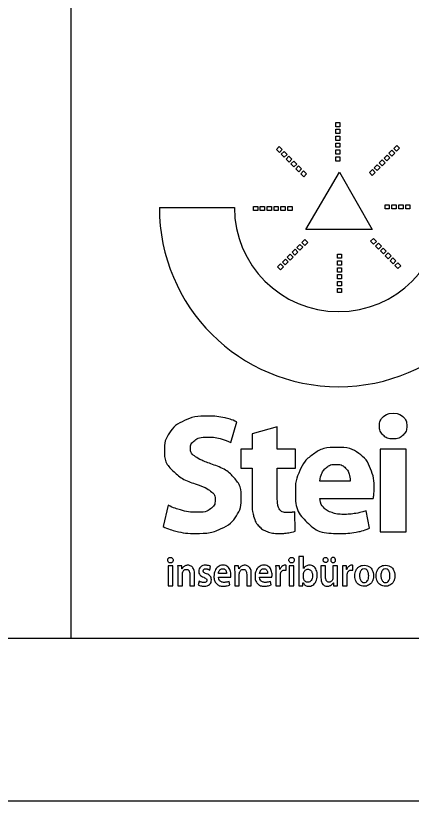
# Model space of a CAD drawing. Extents: x 544674 to 552202, y 6585829 to 6588119.
# Drawn here: x 551818.72 to 551842.95, y 6587070.75 to 6587118.9 of the extents above; entities that cross this region are included whole.
import ezdxf

# ---------------------------------------------------------------- set-up
doc = ezdxf.new("R2010")
doc.units = 0
doc.layers.add('VORMISTUS', color=7, linetype='Continuous')

msp = doc.modelspace()

# ---------------------------------------------------------------- linework, layer by layer
at = {"layer": 'VORMISTUS'}
for p, q in [((551827.518, 6587107.141), (551827.559, 6587107.141)), ((551827.559, 6587107.141), (551832.12, 6587107.141))]:
    msp.add_line(p, q, dxfattribs=at)
for points in [[(550902.094, 6587940.752), (552202.094, 6587940.752), (552202.094, 6587070.752), (550902.094, 6587070.752), (550902.094, 6587940.752)], [(551831.907, 6587092.74), (551832.26, 6587094.006)], [(551834.738, 6587089.342), (551834.738, 6587091.176), (551835.869, 6587091.176), (551835.869, 6587092.336), (551834.738, 6587092.336), (551834.738, 6587093.706), (551833.195, 6587093.281)], [(551833.195, 6587093.281), (551833.195, 6587092.336), (551832.52, 6587092.336), (551832.52, 6587091.176), (551833.195, 6587091.176), (551833.195, 6587089.103)], [(551842.631, 6587087.265), (551842.631, 6587092.336), (551841.056, 6587092.336), (551841.056, 6587087.265), (551842.631, 6587087.265)], [(551839.215, 6587090.378), (551837.345, 6587090.378)], [(551837.355, 6587089.299), (551840.625, 6587089.299)], [(551828.064, 6587088.897), (551827.743, 6587087.601)], [(551835.838, 6587087.299), (551835.828, 6587088.492)], [(551840.397, 6587087.486), (551840.189, 6587088.554)], [(551836.358, 6587085.02), (551836.353, 6587085.02), (551836.353, 6587085.755), (551836.069, 6587085.755), (551836.069, 6587084.307)], [(551828.341, 6587083.961), (551828.341, 6587085.19), (551828.056, 6587085.19), (551828.056, 6587083.961), (551828.341, 6587083.961)], [(551828.908, 6587085.006), (551828.901, 6587085.006), (551828.888, 6587085.19), (551828.64, 6587085.19)], [(551830.603, 6587084.927), (551830.661, 6587085.144)], [(551832.392, 6587085.006), (551832.385, 6587085.006), (551832.371, 6587085.19), (551832.124, 6587085.19)], [(551834.906, 6587084.957), (551834.899, 6587084.957), (551834.888, 6587085.19), (551834.643, 6587085.19)], [(551835.284, 6587084.919), (551835.284, 6587085.21)], [(551835.76, 6587083.961), (551835.76, 6587085.19), (551835.476, 6587085.19), (551835.476, 6587083.961), (551835.76, 6587083.961)], [(551837.703, 6587084.521), (551837.703, 6587085.19), (551837.418, 6587085.19), (551837.418, 6587084.468)], [(551838.433, 6587085.19), (551838.148, 6587085.19), (551838.148, 6587084.448)], [(551838.164, 6587085.382), (551838.168, 6587085.382)], [(551838.433, 6587084.33), (551838.433, 6587085.19)], [(551838.996, 6587084.957), (551838.989, 6587084.957), (551838.977, 6587085.19), (551838.732, 6587085.19)], [(551839.373, 6587084.919), (551839.373, 6587085.21)], [(551828.649, 6587084.824), (551828.649, 6587083.961)], [(551828.649, 6587083.961), (551828.934, 6587083.961), (551828.934, 6587084.686)], [(551829.385, 6587084.655), (551829.385, 6587083.961), (551829.669, 6587083.961), (551829.669, 6587084.691)], [(551831.635, 6587084.705), (551831.139, 6587084.705)], [(551831.139, 6587084.488), (551831.894, 6587084.488)], [(551832.133, 6587084.824), (551832.133, 6587083.961)], [(551832.133, 6587083.961), (551832.418, 6587083.961), (551832.418, 6587084.686)], [(551832.868, 6587084.655), (551832.868, 6587083.961), (551833.153, 6587083.961), (551833.153, 6587084.691)], [(551834.154, 6587084.705), (551833.658, 6587084.705)], [(551833.658, 6587084.488), (551834.413, 6587084.488)], [(551834.652, 6587084.794), (551834.652, 6587083.961)], [(551834.652, 6587083.961), (551834.936, 6587083.961), (551834.936, 6587084.599)], [(551836.353, 6587084.468), (551836.353, 6587084.667)], [(551838.741, 6587084.794), (551838.741, 6587083.961)], [(551838.741, 6587083.961), (551839.026, 6587083.961), (551839.026, 6587084.599)], [(551829.961, 6587084.248), (551829.904, 6587084.021)], [(551831.841, 6587084.014), (551831.799, 6587084.226)], [(551834.36, 6587084.014), (551834.318, 6587084.226)], [(551836.06, 6587083.961), (551836.302, 6587083.961), (551836.316, 6587084.145), (551836.321, 6587084.145)], [(551838.173, 6587084.145), (551838.18, 6587084.145), (551838.194, 6587083.961), (551838.442, 6587083.961)]]:
    msp.add_lwpolyline(points, dxfattribs=at)
for points in [[(550942.094, 6587080.752), (552192.094, 6587080.752), (552192.094, 6587930.752), (550942.094, 6587930.752)], [(551822.094, 6587080.752), (552192.094, 6587080.752), (552192.094, 6587210.752), (551822.094, 6587210.752)], [(551838.571, 6587112.357), (551838.571, 6587112.097), (551838.323, 6587112.097), (551838.323, 6587112.357)], [(551838.571, 6587111.936), (551838.571, 6587111.676), (551838.323, 6587111.676), (551838.323, 6587111.936)], [(551838.571, 6587111.515), (551838.571, 6587111.255), (551838.323, 6587111.255), (551838.323, 6587111.515)], [(551838.571, 6587111.093), (551838.571, 6587110.833), (551838.323, 6587110.833), (551838.323, 6587111.093)], [(551842.238, 6587110.777), (551842.054, 6587110.594), (551841.879, 6587110.769), (551842.063, 6587110.953)], [(551834.861, 6587110.881), (551835.045, 6587110.698), (551834.87, 6587110.522), (551834.686, 6587110.706)], [(551835.159, 6587110.583), (551835.343, 6587110.4), (551835.168, 6587110.224), (551834.984, 6587110.408)], [(551838.571, 6587110.672), (551838.571, 6587110.412), (551838.323, 6587110.412), (551838.323, 6587110.672)], [(551841.94, 6587110.48), (551841.756, 6587110.296), (551841.581, 6587110.471), (551841.765, 6587110.655)], [(551835.457, 6587110.286), (551835.641, 6587110.102), (551835.466, 6587109.926), (551835.282, 6587110.11)], [(551835.755, 6587109.988), (551835.939, 6587109.804), (551835.764, 6587109.628), (551835.58, 6587109.812)], [(551838.571, 6587110.25), (551838.571, 6587109.99), (551838.323, 6587109.99), (551838.323, 6587110.25)], [(551841.344, 6587109.884), (551841.161, 6587109.7), (551840.985, 6587109.875), (551841.169, 6587110.059)], [(551841.642, 6587110.182), (551841.458, 6587109.998), (551841.283, 6587110.173), (551841.467, 6587110.357)], [(551836.053, 6587109.69), (551836.237, 6587109.506), (551836.062, 6587109.33), (551835.878, 6587109.514)], [(551840.748, 6587109.288), (551840.565, 6587109.104), (551840.389, 6587109.279), (551840.573, 6587109.463)], [(551841.046, 6587109.586), (551840.863, 6587109.402), (551840.687, 6587109.577), (551840.871, 6587109.761)], [(551836.351, 6587109.392), (551836.535, 6587109.208), (551836.36, 6587109.032), (551836.176, 6587109.216)], [(551836.491, 6587105.797), (551838.555, 6587109.3), (551840.554, 6587105.797)], [(551833.282, 6587107.215), (551833.542, 6587107.215), (551833.542, 6587106.966), (551833.282, 6587106.966)], [(551833.703, 6587107.215), (551833.963, 6587107.215), (551833.963, 6587106.966), (551833.703, 6587106.966)], [(551834.124, 6587107.215), (551834.384, 6587107.215), (551834.384, 6587106.966), (551834.124, 6587106.966)], [(551834.546, 6587107.215), (551834.806, 6587107.215), (551834.806, 6587106.966), (551834.546, 6587106.966)], [(551834.967, 6587107.215), (551835.227, 6587107.215), (551835.227, 6587106.966), (551834.967, 6587106.966)], [(551835.388, 6587107.215), (551835.648, 6587107.215), (551835.648, 6587106.966), (551835.388, 6587106.966)], [(551841.607, 6587107.068), (551841.347, 6587107.068), (551841.347, 6587107.316), (551841.607, 6587107.316)], [(551842.029, 6587107.068), (551841.769, 6587107.068), (551841.769, 6587107.316), (551842.029, 6587107.316)], [(551842.45, 6587107.068), (551842.19, 6587107.068), (551842.19, 6587107.316), (551842.45, 6587107.316)], [(551842.871, 6587107.068), (551842.611, 6587107.068), (551842.611, 6587107.316), (551842.871, 6587107.316)], [(551836.247, 6587104.994), (551836.431, 6587105.178), (551836.606, 6587105.003), (551836.423, 6587104.819)], [(551840.644, 6587104.89), (551840.461, 6587105.074), (551840.636, 6587105.25), (551840.82, 6587105.066)], [(551835.949, 6587104.696), (551836.133, 6587104.88), (551836.308, 6587104.705), (551836.125, 6587104.521)], [(551840.942, 6587104.592), (551840.759, 6587104.776), (551840.934, 6587104.952), (551841.118, 6587104.768)], [(551841.24, 6587104.294), (551841.057, 6587104.478), (551841.232, 6587104.654), (551841.416, 6587104.47)], [(551835.353, 6587104.1), (551835.537, 6587104.284), (551835.713, 6587104.109), (551835.529, 6587103.925)], [(551835.651, 6587104.398), (551835.835, 6587104.582), (551836.01, 6587104.407), (551835.827, 6587104.223)], [(551838.424, 6587104.032), (551838.424, 6587104.292), (551838.672, 6587104.292), (551838.672, 6587104.032)], [(551841.538, 6587103.997), (551841.355, 6587104.18), (551841.53, 6587104.356), (551841.714, 6587104.172)], [(551834.757, 6587103.505), (551834.941, 6587103.688), (551835.117, 6587103.513), (551834.933, 6587103.329)], [(551835.055, 6587103.803), (551835.239, 6587103.986), (551835.415, 6587103.811), (551835.231, 6587103.627)], [(551838.424, 6587103.61), (551838.424, 6587103.87), (551838.672, 6587103.87), (551838.672, 6587103.61)], [(551841.836, 6587103.699), (551841.652, 6587103.882), (551841.828, 6587104.058), (551842.012, 6587103.874)], [(551842.134, 6587103.401), (551841.95, 6587103.584), (551842.126, 6587103.76), (551842.31, 6587103.576)], [(551838.424, 6587103.189), (551838.424, 6587103.449), (551838.672, 6587103.449), (551838.672, 6587103.189)], [(551838.424, 6587102.768), (551838.424, 6587103.028), (551838.672, 6587103.028), (551838.672, 6587102.768)], [(551838.424, 6587102.346), (551838.424, 6587102.606), (551838.672, 6587102.606), (551838.672, 6587102.346)], [(551838.424, 6587101.925), (551838.424, 6587102.185), (551838.672, 6587102.185), (551838.672, 6587101.925)]]:
    msp.add_lwpolyline(points, close=True, dxfattribs=at)
for radius in [10.98, 6.378]:
    msp.add_arc((551838.498, 6587107.141), radius, 180, 0, dxfattribs=at)
for points in [[(551841.846, 6587094.54), (551841.46, 6587094.533), (551841.236, 6587094.313), (551841.011, 6587094.094), (551841.006, 6587093.752), (551841.011, 6587093.418), (551841.229, 6587093.196), (551841.448, 6587092.973), (551841.825, 6587092.965), (551842.225, 6587092.973), (551842.449, 6587093.196), (551842.672, 6587093.418), (551842.675, 6587093.752), (551842.664, 6587094.094), (551842.447, 6587094.313), (551842.23, 6587094.533), (551841.846, 6587094.54)], [(551832.26, 6587094.006), (551831.951, 6587094.157), (551831.512, 6587094.256), (551831.073, 6587094.354), (551830.475, 6587094.358), (551829.649, 6587094.352), (551829.057, 6587094.08), (551828.465, 6587093.807), (551828.147, 6587093.336), (551827.829, 6587092.865), (551827.826, 6587092.264), (551827.837, 6587091.507), (551828.354, 6587091.003), (551828.872, 6587090.498), (551829.755, 6587090.192), (551830.383, 6587089.982), (551830.661, 6587089.76), (551830.939, 6587089.538), (551830.933, 6587089.218), (551830.932, 6587088.872), (551830.649, 6587088.669), (551830.366, 6587088.467), (551829.818, 6587088.462), (551829.303, 6587088.469), (551828.843, 6587088.598), (551828.382, 6587088.727), (551828.064, 6587088.897)], [(551827.743, 6587087.601), (551828.05, 6587087.43), (551828.581, 6587087.301), (551829.112, 6587087.172), (551829.724, 6587087.165), (551830.685, 6587087.172), (551831.309, 6587087.466), (551831.934, 6587087.761), (551832.237, 6587088.25), (551832.541, 6587088.739), (551832.54, 6587089.332), (551832.543, 6587090.066), (551832.1, 6587090.571), (551831.658, 6587091.077), (551830.735, 6587091.414), (551830.052, 6587091.658), (551829.74, 6587091.868), (551829.427, 6587092.077), (551829.432, 6587092.398), (551829.431, 6587092.672), (551829.685, 6587092.867), (551829.938, 6587093.063), (551830.454, 6587093.072), (551830.963, 6587093.064), (551831.333, 6587092.956), (551831.703, 6587092.849), (551831.907, 6587092.74)], [(551840.625, 6587089.299), (551840.642, 6587089.387), (551840.658, 6587089.552), (551840.675, 6587089.716), (551840.677, 6587089.921), (551840.68, 6587090.56), (551840.455, 6587091.134), (551840.229, 6587091.707), (551839.73, 6587092.072), (551839.231, 6587092.437), (551838.415, 6587092.449), (551837.534, 6587092.435), (551836.965, 6587092.034), (551836.397, 6587091.632), (551836.123, 6587091.017), (551835.849, 6587090.401), (551835.85, 6587089.745), (551835.858, 6587088.544), (551836.559, 6587087.861), (551837.259, 6587087.177), (551838.56, 6587087.164), (551839.076, 6587087.164), (551839.541, 6587087.244), (551840.006, 6587087.323), (551840.397, 6587087.486)], [(551837.345, 6587090.378), (551837.364, 6587090.592), (551837.469, 6587090.827), (551837.573, 6587091.062), (551837.782, 6587091.228), (551837.99, 6587091.394), (551838.321, 6587091.402), (551838.681, 6587091.393), (551838.876, 6587091.221), (551839.071, 6587091.049), (551839.145, 6587090.813), (551839.218, 6587090.577), (551839.215, 6587090.378)], [(551835.828, 6587088.492), (551835.724, 6587088.469), (551835.622, 6587088.459), (551835.519, 6587088.45), (551835.361, 6587088.45), (551835.015, 6587088.449), (551834.874, 6587088.667), (551834.733, 6587088.885), (551834.738, 6587089.342)], [(551840.189, 6587088.554), (551839.873, 6587088.446), (551839.532, 6587088.391), (551839.191, 6587088.337), (551838.789, 6587088.337), (551838.415, 6587088.337), (551838.098, 6587088.442), (551837.782, 6587088.546), (551837.581, 6587088.76), (551837.381, 6587088.973), (551837.355, 6587089.299)], [(551833.195, 6587089.103), (551833.195, 6587088.568), (551833.303, 6587088.196), (551833.412, 6587087.824), (551833.63, 6587087.6), (551833.827, 6587087.402), (551834.132, 6587087.285), (551834.438, 6587087.167), (551834.821, 6587087.164), (551835.152, 6587087.166), (551835.419, 6587087.204), (551835.686, 6587087.243), (551835.838, 6587087.299)], [(551828.199, 6587085.702), (551828.127, 6587085.701), (551828.084, 6587085.654), (551828.041, 6587085.607), (551828.04, 6587085.533), (551828.041, 6587085.463), (551828.083, 6587085.416), (551828.125, 6587085.369), (551828.197, 6587085.367), (551828.272, 6587085.369), (551828.315, 6587085.416), (551828.358, 6587085.463), (551828.359, 6587085.533), (551828.356, 6587085.607), (551828.315, 6587085.654), (551828.273, 6587085.701), (551828.199, 6587085.702)], [(551835.619, 6587085.702), (551835.547, 6587085.701), (551835.503, 6587085.654), (551835.46, 6587085.607), (551835.459, 6587085.533), (551835.46, 6587085.463), (551835.502, 6587085.416), (551835.544, 6587085.369), (551835.616, 6587085.367), (551835.692, 6587085.369), (551835.735, 6587085.416), (551835.778, 6587085.463), (551835.778, 6587085.533), (551835.776, 6587085.607), (551835.734, 6587085.654), (551835.692, 6587085.701), (551835.619, 6587085.702)], [(551837.703, 6587085.382), (551837.766, 6587085.384), (551837.804, 6587085.427), (551837.843, 6587085.471), (551837.844, 6587085.536), (551837.842, 6587085.605), (551837.804, 6587085.648), (551837.766, 6587085.691), (551837.707, 6587085.692), (551837.644, 6587085.69), (551837.603, 6587085.647), (551837.563, 6587085.603), (551837.562, 6587085.536), (551837.563, 6587085.471), (551837.602, 6587085.427), (551837.641, 6587085.384), (551837.703, 6587085.382)], [(551838.168, 6587085.382), (551838.23, 6587085.384), (551838.268, 6587085.427), (551838.306, 6587085.471), (551838.307, 6587085.536), (551838.305, 6587085.605), (551838.267, 6587085.648), (551838.228, 6587085.691), (551838.168, 6587085.692), (551838.106, 6587085.69), (551838.066, 6587085.647), (551838.026, 6587085.603), (551838.025, 6587085.536), (551838.026, 6587085.471), (551838.065, 6587085.427), (551838.103, 6587085.384), (551838.164, 6587085.382)], [(551828.64, 6587085.19), (551828.644, 6587085.111), (551828.646, 6587085.021), (551828.649, 6587084.93), (551828.649, 6587084.824)], [(551829.669, 6587084.691), (551829.667, 6587084.884), (551829.609, 6587085), (551829.551, 6587085.116), (551829.46, 6587085.167), (551829.369, 6587085.218), (551829.269, 6587085.217), (551829.175, 6587085.216), (551829.104, 6587085.184), (551829.032, 6587085.152), (551828.983, 6587085.103), (551828.934, 6587085.055), (551828.908, 6587085.006)], [(551828.934, 6587084.686), (551828.934, 6587084.713), (551828.937, 6587084.739), (551828.941, 6587084.765), (551828.948, 6587084.784), (551828.971, 6587084.857), (551829.028, 6587084.91), (551829.084, 6587084.963), (551829.17, 6587084.966), (551829.285, 6587084.963), (551829.335, 6587084.877), (551829.386, 6587084.791), (551829.385, 6587084.655)], [(551829.904, 6587084.021), (551829.967, 6587083.983), (551830.055, 6587083.959), (551830.143, 6587083.936), (551830.246, 6587083.936), (551830.471, 6587083.939), (551830.588, 6587084.044), (551830.704, 6587084.15), (551830.705, 6587084.321), (551830.704, 6587084.456), (551830.631, 6587084.547), (551830.558, 6587084.637), (551830.404, 6587084.695), (551830.298, 6587084.736), (551830.252, 6587084.773), (551830.206, 6587084.81), (551830.207, 6587084.866), (551830.207, 6587084.924), (551830.248, 6587084.96), (551830.288, 6587084.997), (551830.365, 6587084.998), (551830.441, 6587084.996), (551830.504, 6587084.974), (551830.567, 6587084.951), (551830.603, 6587084.927)], [(551830.661, 6587085.144), (551830.61, 6587085.175), (551830.532, 6587085.196), (551830.455, 6587085.216), (551830.36, 6587085.217), (551830.162, 6587085.214), (551830.049, 6587085.107), (551829.936, 6587085), (551829.934, 6587084.834), (551829.932, 6587084.723), (551830.006, 6587084.63), (551830.08, 6587084.537), (551830.244, 6587084.475), (551830.347, 6587084.435), (551830.389, 6587084.396), (551830.431, 6587084.356), (551830.43, 6587084.296), (551830.43, 6587084.234), (551830.386, 6587084.196), (551830.342, 6587084.158), (551830.249, 6587084.157), (551830.17, 6587084.158), (551830.09, 6587084.186), (551830.011, 6587084.214), (551829.961, 6587084.248)], [(551831.894, 6587084.488), (551831.898, 6587084.509), (551831.9, 6587084.543), (551831.903, 6587084.576), (551831.903, 6587084.619), (551831.905, 6587084.758), (551831.859, 6587084.894), (551831.813, 6587085.031), (551831.706, 6587085.122), (551831.599, 6587085.214), (551831.417, 6587085.217), (551831.236, 6587085.214), (551831.113, 6587085.122), (551830.991, 6587085.029), (551830.928, 6587084.879), (551830.866, 6587084.729), (551830.865, 6587084.556), (551830.867, 6587084.271), (551831.019, 6587084.105), (551831.17, 6587083.939), (551831.447, 6587083.936), (551831.569, 6587083.936), (551831.669, 6587083.958), (551831.768, 6587083.979), (551831.841, 6587084.014)], [(551831.139, 6587084.705), (551831.144, 6587084.77), (551831.173, 6587084.839), (551831.201, 6587084.908), (551831.257, 6587084.955), (551831.313, 6587085.003), (551831.401, 6587085.005), (551831.495, 6587085.003), (551831.547, 6587084.953), (551831.598, 6587084.902), (551831.618, 6587084.833), (551831.637, 6587084.764), (551831.635, 6587084.705)], [(551832.124, 6587085.19), (551832.127, 6587085.111), (551832.13, 6587085.021), (551832.133, 6587084.93), (551832.133, 6587084.824)], [(551833.153, 6587084.691), (551833.151, 6587084.884), (551833.093, 6587085), (551833.035, 6587085.116), (551832.944, 6587085.167), (551832.853, 6587085.218), (551832.753, 6587085.217), (551832.659, 6587085.216), (551832.587, 6587085.184), (551832.516, 6587085.152), (551832.467, 6587085.103), (551832.418, 6587085.055), (551832.392, 6587085.006)], [(551832.418, 6587084.686), (551832.418, 6587084.713), (551832.421, 6587084.739), (551832.425, 6587084.765), (551832.431, 6587084.784), (551832.454, 6587084.857), (551832.511, 6587084.91), (551832.568, 6587084.963), (551832.653, 6587084.966), (551832.769, 6587084.963), (551832.819, 6587084.877), (551832.87, 6587084.791), (551832.868, 6587084.655)], [(551834.413, 6587084.488), (551834.417, 6587084.509), (551834.419, 6587084.543), (551834.422, 6587084.576), (551834.422, 6587084.619), (551834.423, 6587084.758), (551834.377, 6587084.894), (551834.332, 6587085.031), (551834.225, 6587085.122), (551834.118, 6587085.214), (551833.936, 6587085.217), (551833.755, 6587085.214), (551833.632, 6587085.122), (551833.509, 6587085.029), (551833.447, 6587084.879), (551833.384, 6587084.729), (551833.384, 6587084.556), (551833.386, 6587084.271), (551833.538, 6587084.105), (551833.689, 6587083.939), (551833.966, 6587083.936), (551834.088, 6587083.936), (551834.187, 6587083.958), (551834.287, 6587083.979), (551834.36, 6587084.014)], [(551833.658, 6587084.705), (551833.663, 6587084.77), (551833.691, 6587084.839), (551833.72, 6587084.908), (551833.776, 6587084.955), (551833.832, 6587085.003), (551833.92, 6587085.005), (551834.014, 6587085.003), (551834.066, 6587084.953), (551834.117, 6587084.902), (551834.137, 6587084.833), (551834.156, 6587084.764), (551834.154, 6587084.705)], [(551834.643, 6587085.19), (551834.648, 6587085.11), (551834.65, 6587085.014), (551834.652, 6587084.918), (551834.652, 6587084.794)], [(551835.284, 6587085.21), (551835.267, 6587085.213), (551835.252, 6587085.215), (551835.237, 6587085.217), (551835.217, 6587085.217), (551835.122, 6587085.217), (551835.036, 6587085.152), (551834.951, 6587085.086), (551834.906, 6587084.957)], [(551834.936, 6587084.599), (551834.936, 6587084.624), (551834.938, 6587084.648), (551834.94, 6587084.671), (551834.943, 6587084.692), (551834.963, 6587084.8), (551835.03, 6587084.863), (551835.096, 6587084.926), (551835.198, 6587084.927), (551835.224, 6587084.927), (551835.244, 6587084.925), (551835.265, 6587084.923), (551835.284, 6587084.919)], [(551836.321, 6587084.145), (551836.383, 6587084.033), (551836.475, 6587083.983), (551836.567, 6587083.933), (551836.677, 6587083.934), (551836.807, 6587083.934), (551836.923, 6587084.007), (551837.039, 6587084.08), (551837.112, 6587084.227), (551837.186, 6587084.373), (551837.188, 6587084.594), (551837.188, 6587084.782), (551837.129, 6587084.922), (551837.069, 6587085.061), (551836.964, 6587085.139), (551836.858, 6587085.216), (551836.719, 6587085.217), (551836.592, 6587085.216), (551836.501, 6587085.163), (551836.41, 6587085.111), (551836.358, 6587085.02)], [(551836.353, 6587084.667), (551836.354, 6587084.69), (551836.356, 6587084.71), (551836.359, 6587084.731), (551836.363, 6587084.748), (551836.387, 6587084.852), (551836.457, 6587084.913), (551836.526, 6587084.974), (551836.615, 6587084.975), (551836.71, 6587084.974), (551836.773, 6587084.921), (551836.836, 6587084.869), (551836.868, 6587084.78), (551836.9, 6587084.691), (551836.9, 6587084.582), (551836.898, 6587084.392), (551836.823, 6587084.286), (551836.748, 6587084.18), (551836.613, 6587084.178), (551836.519, 6587084.18), (551836.452, 6587084.239), (551836.384, 6587084.298), (551836.36, 6587084.395), (551836.357, 6587084.412), (551836.355, 6587084.43), (551836.353, 6587084.449), (551836.353, 6587084.468)], [(551838.732, 6587085.19), (551838.737, 6587085.11), (551838.739, 6587085.014), (551838.741, 6587084.918), (551838.741, 6587084.794)], [(551839.373, 6587085.21), (551839.356, 6587085.213), (551839.341, 6587085.215), (551839.326, 6587085.217), (551839.306, 6587085.217), (551839.211, 6587085.217), (551839.125, 6587085.152), (551839.04, 6587085.086), (551838.996, 6587084.957)], [(551839.026, 6587084.599), (551839.026, 6587084.624), (551839.027, 6587084.648), (551839.029, 6587084.671), (551839.033, 6587084.692), (551839.053, 6587084.8), (551839.119, 6587084.863), (551839.186, 6587084.926), (551839.287, 6587084.927), (551839.313, 6587084.927), (551839.334, 6587084.925), (551839.354, 6587084.923), (551839.373, 6587084.919)], [(551840.076, 6587085.217), (551839.904, 6587085.217), (551839.773, 6587085.138), (551839.642, 6587085.06), (551839.567, 6587084.915), (551839.493, 6587084.769), (551839.492, 6587084.567), (551839.493, 6587084.368), (551839.568, 6587084.227), (551839.642, 6587084.085), (551839.769, 6587084.01), (551839.897, 6587083.935), (551840.057, 6587083.934), (551840.203, 6587083.934), (551840.335, 6587084.003), (551840.466, 6587084.072), (551840.55, 6587084.217), (551840.633, 6587084.362), (551840.636, 6587084.587), (551840.635, 6587084.775), (551840.565, 6587084.916), (551840.496, 6587085.058), (551840.37, 6587085.137), (551840.245, 6587085.216), (551840.076, 6587085.217)], [(551840.069, 6587084.993), (551840.166, 6587084.991), (551840.226, 6587084.928), (551840.286, 6587084.866), (551840.314, 6587084.772), (551840.342, 6587084.678), (551840.342, 6587084.579), (551840.34, 6587084.389), (551840.265, 6587084.275), (551840.19, 6587084.161), (551840.066, 6587084.158), (551839.98, 6587084.159), (551839.917, 6587084.213), (551839.855, 6587084.268), (551839.82, 6587084.361), (551839.786, 6587084.455), (551839.786, 6587084.574), (551839.785, 6587084.679), (551839.814, 6587084.774), (551839.843, 6587084.869), (551839.906, 6587084.93), (551839.968, 6587084.991), (551840.069, 6587084.993)], [(551841.382, 6587085.217), (551841.21, 6587085.217), (551841.079, 6587085.138), (551840.948, 6587085.06), (551840.874, 6587084.915), (551840.8, 6587084.769), (551840.798, 6587084.567), (551840.8, 6587084.368), (551840.874, 6587084.227), (551840.949, 6587084.085), (551841.076, 6587084.01), (551841.203, 6587083.935), (551841.363, 6587083.934), (551841.51, 6587083.934), (551841.641, 6587084.003), (551841.773, 6587084.072), (551841.856, 6587084.217), (551841.94, 6587084.362), (551841.942, 6587084.587), (551841.941, 6587084.775), (551841.872, 6587084.916), (551841.802, 6587085.058), (551841.677, 6587085.137), (551841.551, 6587085.216), (551841.382, 6587085.217)], [(551841.375, 6587084.993), (551841.472, 6587084.991), (551841.532, 6587084.928), (551841.593, 6587084.866), (551841.621, 6587084.772), (551841.649, 6587084.678), (551841.648, 6587084.579), (551841.646, 6587084.389), (551841.571, 6587084.275), (551841.496, 6587084.161), (551841.373, 6587084.158), (551841.286, 6587084.159), (551841.224, 6587084.213), (551841.161, 6587084.268), (551841.127, 6587084.361), (551841.093, 6587084.455), (551841.092, 6587084.574), (551841.092, 6587084.679), (551841.121, 6587084.774), (551841.15, 6587084.869), (551841.212, 6587084.93), (551841.275, 6587084.991), (551841.375, 6587084.993)], [(551831.799, 6587084.226), (551831.735, 6587084.201), (551831.66, 6587084.186), (551831.585, 6587084.171), (551831.487, 6587084.17), (551831.394, 6587084.17), (551831.317, 6587084.203), (551831.239, 6587084.237), (551831.191, 6587084.307), (551831.143, 6587084.378), (551831.139, 6587084.488)], [(551834.318, 6587084.226), (551834.253, 6587084.201), (551834.179, 6587084.186), (551834.104, 6587084.171), (551834.006, 6587084.17), (551833.913, 6587084.17), (551833.835, 6587084.203), (551833.758, 6587084.237), (551833.71, 6587084.307), (551833.662, 6587084.378), (551833.658, 6587084.488)], [(551837.418, 6587084.468), (551837.42, 6587084.269), (551837.474, 6587084.151), (551837.529, 6587084.034), (551837.617, 6587083.983), (551837.706, 6587083.933), (551837.809, 6587083.934), (551837.911, 6587083.936), (551837.984, 6587083.97), (551838.056, 6587084.004), (551838.103, 6587084.052), (551838.149, 6587084.101), (551838.173, 6587084.145)], [(551838.148, 6587084.448), (551838.148, 6587084.421), (551838.144, 6587084.396), (551838.14, 6587084.371), (551838.132, 6587084.352), (551838.111, 6587084.289), (551838.056, 6587084.238), (551838.001, 6587084.188), (551837.914, 6587084.185), (551837.802, 6587084.187), (551837.752, 6587084.277), (551837.702, 6587084.366), (551837.703, 6587084.521)], [(551836.069, 6587084.307), (551836.069, 6587084.21), (551836.066, 6587084.118), (551836.063, 6587084.026), (551836.06, 6587083.961)], [(551838.442, 6587083.961), (551838.438, 6587084.037), (551838.435, 6587084.128), (551838.433, 6587084.22), (551838.433, 6587084.33)]]:
    msp.add_open_spline(points, degree=3, dxfattribs=at)

doc.saveas('drawing.dxf')
